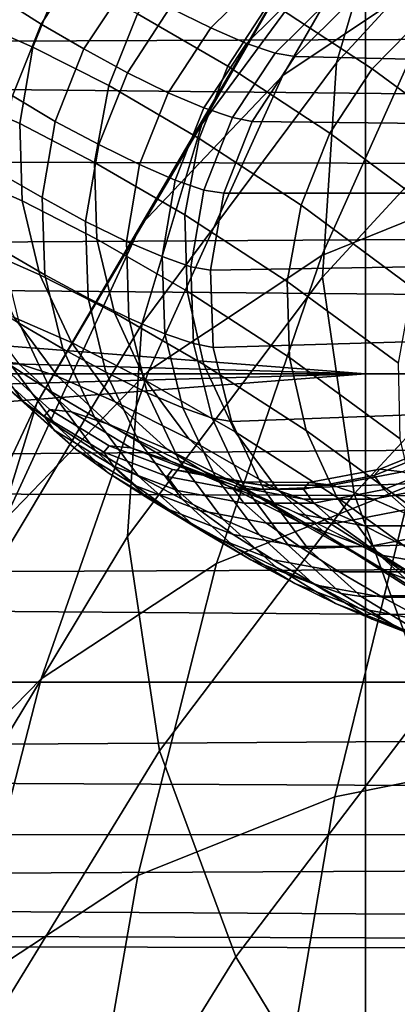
# Model space of a CAD drawing. Extents: x -43.1 to 43.1, y -41.3 to 41.3.
# Tile 443 of 744: x 0.7011 to 0.771, y -0.1166 to 0.0655. Entities that reach past the tile are written whole.
import ezdxf

# ---------------------------------------------------------------- set-up
doc = ezdxf.new("R2010")
doc.units = 0
for name, color, linetype in [('CABLE', 18, 'CONTINUOUS'), ('CEILING_SUPPORT', 254, 'CONTINUOUS'), ('CLAMP', 254, 'CONTINUOUS'), ('METAL_BASE', 254, 'CONTINUOUS')]:
    doc.layers.add(name, color=color, linetype=linetype)

msp = doc.modelspace()

# ---------------------------------------------------------------- linework, layer by layer
at = {"layer": 'CABLE'}
for points in [[(0.8118, 0.1399, 82.6004), (0.7707, 0.0948, 82.4808), (0.7597, 0.0575, 82.4994), (0.8008, 0.1023, 82.6183)], [(0.7895, 0.1281, 82.4613), (0.7539, 0.0793, 82.341), (0.7348, 0.0462, 82.3605), (0.7707, 0.0948, 82.4808)], [(0.8109, 0.1281, 82.3039), (0.7814, 0.0764, 82.1846), (0.7498, 0.0552, 82.2017), (0.7797, 0.1069, 82.3218)], [(0.7797, 0.1069, 82.3218), (0.7498, 0.0552, 82.2017), (0.7236, 0.0276, 82.2205), (0.7539, 0.0793, 82.341)], [(0.8008, 0.1023, 82.6183), (0.7597, 0.0575, 82.4994), (0.7571, 0.0179, 82.5161), (0.7981, 0.0623, 82.6341)], [(0.7707, 0.0948, 82.4808), (0.7348, 0.0462, 82.3605), (0.7237, 0.0092, 82.3795), (0.7597, 0.0575, 82.4994)], [(0.8167, 0.0907, 82.1697), (0.7927, 0.0363, 82.0506), (0.757, 0.0219, 82.0644), (0.7814, 0.0764, 82.1846)], [(0.7056, 0.0814, 27.3146), (0.7129, 0.0767, 27.2234), (0.7051, 0.0647, 27.2234), (0.6977, 0.0694, 27.3146)], [(0.709, 0.0738, 27.9542), (0.6982, 0.0785, 27.8634), (0.6929, 0.0651, 27.8634), (0.7036, 0.0604, 27.954)], [(0.7539, 0.0793, 82.341), (0.7236, 0.0276, 82.2205), (0.7043, -0.0054, 82.24), (0.7348, 0.0462, 82.3605)], [(0.7474, 0.0688, 28.1337), (0.7307, 0.0785, 28.0441), (0.7229, 0.0666, 28.0444), (0.7396, 0.0569, 28.1338)], [(0.7762, 0.0665, 28.2218), (0.7573, 0.0789, 28.1329), (0.7474, 0.0688, 28.1337), (0.7663, 0.0564, 28.2225)], [(0.7129, 0.0767, 27.2234), (0.7209, 0.072, 27.1327), (0.713, 0.0601, 27.1326), (0.7051, 0.0647, 27.2234)], [(0.739, 0.0776, 27.0429), (0.7465, 0.0739, 26.953), (0.7365, 0.064, 26.9526), (0.7289, 0.0677, 27.0424)], [(0.7814, 0.0764, 82.1846), (0.757, 0.0219, 82.0644), (0.725, 0.0006, 82.0808), (0.7498, 0.0552, 82.2017)], [(0.7229, 0.0666, 28.0444), (0.709, 0.0738, 27.9542), (0.7036, 0.0604, 27.954), (0.7176, 0.0533, 28.0441)], [(0.7465, 0.0739, 26.953), (0.7531, 0.0711, 26.8623), (0.7431, 0.0611, 26.8619), (0.7365, 0.064, 26.9526)], [(0.7209, 0.072, 27.1327), (0.7289, 0.0677, 27.0424), (0.7211, 0.0557, 27.0423), (0.713, 0.0601, 27.1326)], [(0.7531, 0.0711, 26.8623), (0.7584, 0.0693, 26.7712), (0.7484, 0.0593, 26.7709), (0.7431, 0.0611, 26.8619)], [(0.6977, 0.0694, 27.3146), (0.7051, 0.0647, 27.2234), (0.6998, 0.0514, 27.2236), (0.6924, 0.0561, 27.3149)], [(0.7584, 0.0693, 26.7712), (0.762, 0.0686, 26.6802), (0.752, 0.0587, 26.6799), (0.7484, 0.0593, 26.7709)], [(0.7289, 0.0677, 27.0424), (0.7365, 0.064, 26.9526), (0.7286, 0.052, 26.9524), (0.7211, 0.0557, 27.0423)], [(0.7663, 0.0564, 28.2225), (0.7474, 0.0688, 28.1337), (0.7396, 0.0569, 28.1338), (0.7585, 0.0445, 28.2224)], [(0.7997, 0.0576, 25.0809), (0.752, 0.0587, 26.6799), (0.762, 0.0686, 26.6802), (0.8091, 0.0674, 25.0812)], [(0.7396, 0.0569, 28.1338), (0.7229, 0.0666, 28.0444), (0.7176, 0.0533, 28.0441), (0.7343, 0.0435, 28.1333)], [(0.7967, 0.0514, 28.3103), (0.7762, 0.0665, 28.2218), (0.7663, 0.0564, 28.2225), (0.7868, 0.0413, 28.3108)], [(0.7036, 0.0604, 27.954), (0.6929, 0.0651, 27.8634), (0.6904, 0.051, 27.8631), (0.7012, 0.0463, 27.9535)], [(0.7051, 0.0647, 27.2234), (0.713, 0.0601, 27.1326), (0.7077, 0.0467, 27.1328), (0.6998, 0.0514, 27.2236)], [(0.7365, 0.064, 26.9526), (0.7431, 0.0611, 26.8619), (0.7352, 0.0492, 26.8617), (0.7286, 0.052, 26.9524)], [(0.7981, 0.0623, 82.6341), (0.7571, 0.0179, 82.5161), (0.763, -0.0222, 82.5302), (0.8038, 0.0218, 82.647)], [(0.7176, 0.0533, 28.0441), (0.7036, 0.0604, 27.954), (0.7012, 0.0463, 27.9535), (0.715, 0.0391, 28.0432)], [(0.713, 0.0601, 27.1326), (0.7211, 0.0557, 27.0423), (0.7158, 0.0424, 27.0424), (0.7077, 0.0467, 27.1328)], [(0.7431, 0.0611, 26.8619), (0.7484, 0.0593, 26.7709), (0.7405, 0.0474, 26.7706), (0.7352, 0.0492, 26.8617)], [(0.7484, 0.0593, 26.7709), (0.752, 0.0587, 26.6799), (0.7441, 0.0467, 26.6796), (0.7405, 0.0474, 26.7706)], [(0.7924, 0.0461, 25.0807), (0.7441, 0.0467, 26.6796), (0.752, 0.0587, 26.6799), (0.7997, 0.0576, 25.0809)], [(0.7597, 0.0575, 82.4994), (0.7237, 0.0092, 82.3795), (0.7211, -0.0301, 82.3971), (0.7571, 0.0179, 82.5161)], [(0.7585, 0.0445, 28.2224), (0.7396, 0.0569, 28.1338), (0.7343, 0.0435, 28.1333), (0.7532, 0.0312, 28.2216)], [(0.7498, 0.0552, 82.2017), (0.725, 0.0006, 82.0808), (0.6984, -0.027, 82.099), (0.7236, 0.0276, 82.2205)], [(0.7211, 0.0557, 27.0423), (0.7286, 0.052, 26.9524), (0.7233, 0.0387, 26.9525), (0.7158, 0.0424, 27.0424)], [(0.7868, 0.0413, 28.3108), (0.7663, 0.0564, 28.2225), (0.7585, 0.0445, 28.2224), (0.779, 0.0293, 28.3105)], [(0.7343, 0.0435, 28.1333), (0.7176, 0.0533, 28.0441), (0.715, 0.0391, 28.0432), (0.7317, 0.0294, 28.1321)], [(0.7012, 0.0463, 27.9535), (0.6904, 0.051, 27.8631), (0.6909, 0.0367, 27.8625), (0.7016, 0.032, 27.9525)], [(0.6998, 0.0514, 27.2236), (0.7077, 0.0467, 27.1328), (0.7053, 0.0326, 27.1333), (0.6973, 0.0372, 27.2242)], [(0.7286, 0.052, 26.9524), (0.7352, 0.0492, 26.8617), (0.7299, 0.0358, 26.8617), (0.7233, 0.0387, 26.9525)], [(0.7352, 0.0492, 26.8617), (0.7405, 0.0474, 26.7706), (0.7352, 0.034, 26.7706), (0.7299, 0.0358, 26.8617)], [(0.7405, 0.0474, 26.7706), (0.7441, 0.0467, 26.6796), (0.7389, 0.0334, 26.6795), (0.7352, 0.034, 26.7706)], [(0.7348, 0.0462, 82.3605), (0.7043, -0.0054, 82.24), (0.6929, -0.0422, 82.2594), (0.7237, 0.0092, 82.3795)], [(0.715, 0.0391, 28.0432), (0.7012, 0.0463, 27.9535), (0.7016, 0.032, 27.9525), (0.7154, 0.0249, 28.0418)], [(0.7077, 0.0467, 27.1328), (0.7158, 0.0424, 27.0424), (0.7133, 0.0282, 27.0429), (0.7053, 0.0326, 27.1333)], [(0.7874, 0.0334, 25.0805), (0.7389, 0.0334, 26.6795), (0.7441, 0.0467, 26.6796), (0.7924, 0.0461, 25.0807)], [(0.779, 0.0293, 28.3105), (0.7585, 0.0445, 28.2224), (0.7532, 0.0312, 28.2216), (0.7737, 0.016, 28.3094)], [(0.7158, 0.0424, 27.0424), (0.7233, 0.0387, 26.9525), (0.7209, 0.0245, 26.9528), (0.7133, 0.0282, 27.0429)], [(0.7532, 0.0312, 28.2216), (0.7343, 0.0435, 28.1333), (0.7317, 0.0294, 28.1321), (0.7506, 0.0171, 28.2201)], [(0.7317, 0.0294, 28.1321), (0.715, 0.0391, 28.0432), (0.7154, 0.0249, 28.0418), (0.7321, 0.0153, 28.1303)], [(0.7233, 0.0387, 26.9525), (0.7299, 0.0358, 26.8617), (0.7275, 0.0217, 26.8619), (0.7209, 0.0245, 26.9528)], [(0.7016, 0.032, 27.9525), (0.6909, 0.0367, 27.8625), (0.6942, 0.023, 27.8616), (0.7049, 0.0183, 27.9512)], [(0.6973, 0.0372, 27.2242), (0.7053, 0.0326, 27.1333), (0.7058, 0.0183, 27.1341), (0.6978, 0.023, 27.225)], [(0.7299, 0.0358, 26.8617), (0.7352, 0.034, 26.7706), (0.7328, 0.0198, 26.7706), (0.7275, 0.0217, 26.8619)], [(0.7927, 0.0363, 82.0506), (0.7736, -0.0205, 81.9304), (0.7375, -0.0351, 81.9431), (0.757, 0.0219, 82.0644)], [(0.7352, 0.034, 26.7706), (0.7389, 0.0334, 26.6795), (0.7364, 0.0192, 26.6794), (0.7328, 0.0198, 26.7706)], [(0.785, 0.02, 25.0805), (0.7364, 0.0192, 26.6794), (0.7389, 0.0334, 26.6795), (0.7874, 0.0334, 25.0805)], [(0.7154, 0.0249, 28.0418), (0.7016, 0.032, 27.9525), (0.7049, 0.0183, 27.9512), (0.7187, 0.0113, 28.04)], [(0.7053, 0.0326, 27.1333), (0.7133, 0.0282, 27.0429), (0.7138, 0.014, 27.0435), (0.7058, 0.0183, 27.1341)], [(0.7737, 0.016, 28.3094), (0.7532, 0.0312, 28.2216), (0.7506, 0.0171, 28.2201), (0.7712, 0.002, 28.3074)], [(0.7506, 0.0171, 28.2201), (0.7317, 0.0294, 28.1321), (0.7321, 0.0153, 28.1303), (0.751, 0.003, 28.2178)], [(0.7236, 0.0276, 82.2205), (0.6984, -0.027, 82.099), (0.6787, -0.0598, 82.1183), (0.7043, -0.0054, 82.24)], [(0.7133, 0.0282, 27.0429), (0.7209, 0.0245, 26.9528), (0.7213, 0.0103, 26.9533), (0.7138, 0.014, 27.0435)], [(0.7321, 0.0153, 28.1303), (0.7154, 0.0249, 28.0418), (0.7187, 0.0113, 28.04), (0.7352, 0.0017, 28.128)], [(0.7209, 0.0245, 26.9528), (0.7275, 0.0217, 26.8619), (0.728, 0.0074, 26.8623), (0.7213, 0.0103, 26.9533)], [(0.7049, 0.0183, 27.9512), (0.6942, 0.023, 27.8616), (0.7001, 0.0104, 27.8606), (0.7107, 0.0058, 27.9495)], [(0.6978, 0.023, 27.225), (0.7058, 0.0183, 27.1341), (0.7091, 0.0046, 27.1351), (0.7011, 0.0093, 27.226)], [(0.757, 0.0219, 82.0644), (0.7375, -0.0351, 81.9431), (0.7051, -0.0564, 81.9585), (0.725, 0.0006, 82.0808)], [(0.7275, 0.0217, 26.8619), (0.7328, 0.0198, 26.7706), (0.7333, 0.0056, 26.7709), (0.728, 0.0074, 26.8623)], [(0.8038, 0.0218, 82.647), (0.763, -0.0222, 82.5302), (0.7769, -0.0607, 82.5412), (0.8173, -0.0173, 82.6565)], [(0.7187, 0.0113, 28.04), (0.7049, 0.0183, 27.9512), (0.7107, 0.0058, 27.9495), (0.7244, -0.0012, 28.0379)], [(0.7058, 0.0183, 27.1341), (0.7138, 0.014, 27.0435), (0.7171, 0.0003, 27.0445), (0.7091, 0.0046, 27.1351)], [(0.7328, 0.0198, 26.7706), (0.7364, 0.0192, 26.6794), (0.7369, 0.0049, 26.6794), (0.7333, 0.0056, 26.7709)], [(0.7853, 0.0063, 25.0805), (0.7369, 0.0049, 26.6794), (0.7364, 0.0192, 26.6794), (0.785, 0.02, 25.0805)], [(0.7571, 0.0179, 82.5161), (0.7211, -0.0301, 82.3971), (0.727, -0.0697, 82.4124), (0.763, -0.0222, 82.5302)], [(0.7712, 0.002, 28.3074), (0.7506, 0.0171, 28.2201), (0.751, 0.003, 28.2178), (0.7715, -0.012, 28.3048)], [(0.751, 0.003, 28.2178), (0.7321, 0.0153, 28.1303), (0.7352, 0.0017, 28.128), (0.7541, -0.0105, 28.2151)], [(0.7001, 0.0104, 27.8606), (0.6928, 0.0128, 27.7711), (0.7009, 0.0019, 27.7704), (0.7082, -0.0005, 27.8593)], [(0.6938, 0.014, 27.3171), (0.7011, 0.0093, 27.226), (0.707, -0.0033, 27.2271), (0.6997, 0.0014, 27.3182)], [(0.7138, 0.014, 27.0435), (0.7213, 0.0103, 26.9533), (0.7247, -0.0035, 26.9541), (0.7171, 0.0003, 27.0445)], [(0.7352, 0.0017, 28.128), (0.7187, 0.0113, 28.04), (0.7244, -0.0012, 28.0379), (0.741, -0.0107, 28.1253)], [(0.6895, 0.0095, 27.5008), (0.6937, 0.0058, 27.4095), (0.7018, -0.0051, 27.4105), (0.6976, -0.0015, 27.5014)], [(0.7237, 0.0092, 82.3795), (0.6929, -0.0422, 82.2594), (0.6902, -0.0811, 82.2776), (0.7211, -0.0301, 82.3971)], [(0.7107, 0.0058, 27.9495), (0.7001, 0.0104, 27.8606), (0.7082, -0.0005, 27.8593), (0.7187, -0.0051, 27.9477)], [(0.7011, 0.0093, 27.226), (0.7091, 0.0046, 27.1351), (0.715, -0.008, 27.1362), (0.707, -0.0033, 27.2271)], [(0.7213, 0.0103, 26.9533), (0.728, 0.0074, 26.8623), (0.7313, -0.0063, 26.8629), (0.7247, -0.0035, 26.9541)], [(0.728, 0.0074, 26.8623), (0.7333, 0.0056, 26.7709), (0.7367, -0.0082, 26.7712), (0.7313, -0.0063, 26.8629)], [(0.6937, 0.0058, 27.4095), (0.6997, 0.0014, 27.3182), (0.7078, -0.0095, 27.3194), (0.7018, -0.0051, 27.4105)], [(0.7244, -0.0012, 28.0379), (0.7107, 0.0058, 27.9495), (0.7187, -0.0051, 27.9477), (0.7324, -0.012, 28.0355)], [(0.7333, 0.0056, 26.7709), (0.7369, 0.0049, 26.6794), (0.7403, -0.0088, 26.6795), (0.7367, -0.0082, 26.7712)], [(0.7883, -0.007, 25.0806), (0.7403, -0.0088, 26.6795), (0.7369, 0.0049, 26.6794), (0.7853, 0.0063, 25.0805)], [(0.7091, 0.0046, 27.1351), (0.7171, 0.0003, 27.0445), (0.7231, -0.0123, 27.0455), (0.715, -0.008, 27.1362)], [(0.6968, 0.0024, 27.681), (0.6958, 0.0011, 27.5913), (0.7057, -0.0078, 27.5915), (0.7067, -0.0066, 27.6808)], [(0.7009, 0.0019, 27.7704), (0.6968, 0.0024, 27.681), (0.7067, -0.0066, 27.6808), (0.7107, -0.007, 27.7696)], [(0.7082, -0.0005, 27.8593), (0.7009, 0.0019, 27.7704), (0.7107, -0.007, 27.7696), (0.7179, -0.0094, 27.858)], [(0.7715, -0.012, 28.3048), (0.751, 0.003, 28.2178), (0.7541, -0.0105, 28.2151), (0.7746, -0.0254, 28.3016)], [(0.725, 0.0006, 82.0808), (0.7051, -0.0564, 81.9585), (0.6781, -0.084, 81.9761), (0.6984, -0.027, 82.099)], [(0.6958, 0.0011, 27.5913), (0.6976, -0.0015, 27.5014), (0.7075, -0.0104, 27.5021), (0.7057, -0.0078, 27.5915)], [(0.6997, 0.0014, 27.3182), (0.707, -0.0033, 27.2271), (0.7151, -0.0142, 27.2284), (0.7078, -0.0095, 27.3194)], [(0.7171, 0.0003, 27.0445), (0.7247, -0.0035, 26.9541), (0.7306, -0.016, 26.9551), (0.7231, -0.0123, 27.0455)], [(0.7541, -0.0105, 28.2151), (0.7352, 0.0017, 28.128), (0.741, -0.0107, 28.1253), (0.7598, -0.0228, 28.2119)], [(0.6976, -0.0015, 27.5014), (0.7018, -0.0051, 27.4105), (0.7116, -0.014, 27.4114), (0.7075, -0.0104, 27.5021)], [(0.7187, -0.0051, 27.9477), (0.7082, -0.0005, 27.8593), (0.7179, -0.0094, 27.858), (0.7284, -0.0139, 27.9458)], [(0.741, -0.0107, 28.1253), (0.7244, -0.0012, 28.0379), (0.7324, -0.012, 28.0355), (0.7489, -0.0215, 28.1224)], [(0.707, -0.0033, 27.2271), (0.715, -0.008, 27.1362), (0.7231, -0.0189, 27.1375), (0.7151, -0.0142, 27.2284)], [(0.7247, -0.0035, 26.9541), (0.7313, -0.0063, 26.8629), (0.7373, -0.0189, 26.8636), (0.7306, -0.016, 26.9551)], [(0.7043, -0.0054, 82.24), (0.6787, -0.0598, 82.1183), (0.6671, -0.0964, 82.1379), (0.6929, -0.0422, 82.2594)], [(0.7018, -0.0051, 27.4105), (0.7078, -0.0095, 27.3194), (0.7177, -0.0184, 27.3206), (0.7116, -0.014, 27.4114)], [(0.7324, -0.012, 28.0355), (0.7187, -0.0051, 27.9477), (0.7284, -0.0139, 27.9458), (0.7421, -0.0208, 28.033)], [(0.7067, -0.0066, 27.6808), (0.7057, -0.0078, 27.5915), (0.7167, -0.0145, 27.5917), (0.7177, -0.0133, 27.6805)], [(0.7107, -0.007, 27.7696), (0.7067, -0.0066, 27.6808), (0.7177, -0.0133, 27.6805), (0.7217, -0.0137, 27.7688)], [(0.7179, -0.0094, 27.858), (0.7107, -0.007, 27.7696), (0.7217, -0.0137, 27.7688), (0.7289, -0.0161, 27.8566)], [(0.7313, -0.0063, 26.8629), (0.7367, -0.0082, 26.7712), (0.7426, -0.0207, 26.7717), (0.7373, -0.0189, 26.8636)], [(0.7937, -0.0195, 25.0807), (0.7463, -0.0214, 26.6797), (0.7403, -0.0088, 26.6795), (0.7883, -0.007, 25.0806)], [(0.7057, -0.0078, 27.5915), (0.7075, -0.0104, 27.5021), (0.7185, -0.0171, 27.5027), (0.7167, -0.0145, 27.5917)], [(0.715, -0.008, 27.1362), (0.7231, -0.0123, 27.0455), (0.7312, -0.0232, 27.0467), (0.7231, -0.0189, 27.1375)], [(0.7367, -0.0082, 26.7712), (0.7403, -0.0088, 26.6795), (0.7463, -0.0214, 26.6797), (0.7426, -0.0207, 26.7717)], [(0.7075, -0.0104, 27.5021), (0.7116, -0.014, 27.4114), (0.7226, -0.0207, 27.4124), (0.7185, -0.0171, 27.5027)], [(0.7078, -0.0095, 27.3194), (0.7151, -0.0142, 27.2284), (0.725, -0.0231, 27.2297), (0.7177, -0.0184, 27.3206)], [(0.7284, -0.0139, 27.9458), (0.7179, -0.0094, 27.858), (0.7289, -0.0161, 27.8566), (0.7393, -0.0206, 27.9439)], [(0.7598, -0.0228, 28.2119), (0.741, -0.0107, 28.1253), (0.7489, -0.0215, 28.1224), (0.7676, -0.0335, 28.2085)], [(0.7746, -0.0254, 28.3016), (0.7541, -0.0105, 28.2151), (0.7598, -0.0228, 28.2119), (0.7802, -0.0376, 28.298)], [(0.7231, -0.0123, 27.0455), (0.7306, -0.016, 26.9551), (0.7387, -0.0269, 26.9561), (0.7312, -0.0232, 27.0467)], [(0.7489, -0.0215, 28.1224), (0.7324, -0.012, 28.0355), (0.7421, -0.0208, 28.033), (0.7584, -0.0302, 28.1194)], [(0.7677, -0.0176, 27.6813), (0.7667, -0.0188, 27.5914), (0.7793, -0.0137, 27.5914), (0.7803, -0.0125, 27.6809)], [(0.7719, -0.0181, 27.7713), (0.7677, -0.0176, 27.6813), (0.7803, -0.0125, 27.6809), (0.7845, -0.013, 27.7705)], [(0.7116, -0.014, 27.4114), (0.7177, -0.0184, 27.3206), (0.7287, -0.0251, 27.3217), (0.7226, -0.0207, 27.4124)], [(0.7151, -0.0142, 27.2284), (0.7231, -0.0189, 27.1375), (0.7329, -0.0277, 27.1388), (0.725, -0.0231, 27.2297)], [(0.7177, -0.0133, 27.6805), (0.7167, -0.0145, 27.5917), (0.7284, -0.019, 27.5912), (0.7294, -0.0177, 27.6824)], [(0.7167, -0.0145, 27.5917), (0.7185, -0.0171, 27.5027), (0.7303, -0.0216, 27.4998), (0.7284, -0.019, 27.5912)], [(0.7217, -0.0137, 27.7688), (0.7177, -0.0133, 27.6805), (0.7294, -0.0177, 27.6824), (0.7337, -0.0183, 27.7738)], [(0.7289, -0.0161, 27.8566), (0.7217, -0.0137, 27.7688), (0.7337, -0.0183, 27.7738), (0.7405, -0.0205, 27.8553)], [(0.7421, -0.0208, 28.033), (0.7284, -0.0139, 27.9458), (0.7393, -0.0206, 27.9439), (0.7529, -0.0274, 28.0305)], [(0.8116, -0.013, 81.9208), (0.7977, -0.0705, 81.8028), (0.7594, -0.0782, 81.8111), (0.7736, -0.0205, 81.9304)], [(0.7667, -0.0188, 27.5914), (0.7685, -0.0214, 27.5012), (0.7812, -0.0163, 27.5014), (0.7793, -0.0137, 27.5914)], [(0.7393, -0.0206, 27.9439), (0.7289, -0.0161, 27.8566), (0.7405, -0.0205, 27.8553), (0.7509, -0.025, 27.942)], [(0.7306, -0.016, 26.9551), (0.7373, -0.0189, 26.8636), (0.7454, -0.0298, 26.8644), (0.7387, -0.0269, 26.9561)], [(0.7685, -0.0214, 27.5012), (0.7727, -0.0251, 27.4114), (0.7854, -0.02, 27.4119), (0.7812, -0.0163, 27.5014)], [(0.7185, -0.0171, 27.5027), (0.7226, -0.0207, 27.4124), (0.7345, -0.0253, 27.4092), (0.7303, -0.0216, 27.4998)], [(0.7294, -0.0177, 27.6824), (0.7284, -0.019, 27.5912), (0.7407, -0.0213, 27.5913), (0.7417, -0.02, 27.682)], [(0.7337, -0.0183, 27.7738), (0.7294, -0.0177, 27.6824), (0.7417, -0.02, 27.682), (0.746, -0.0206, 27.7729)], [(0.7546, -0.0201, 27.6817), (0.7536, -0.0213, 27.5914), (0.7667, -0.0188, 27.5914), (0.7677, -0.0176, 27.6813)], [(0.7589, -0.0206, 27.7721), (0.7546, -0.0201, 27.6817), (0.7677, -0.0176, 27.6813), (0.7719, -0.0181, 27.7713)], [(0.7665, -0.0232, 27.862), (0.7589, -0.0206, 27.7721), (0.7719, -0.0181, 27.7713), (0.7795, -0.0207, 27.8608)], [(0.7177, -0.0184, 27.3206), (0.725, -0.0231, 27.2297), (0.7359, -0.0297, 27.231), (0.7287, -0.0251, 27.3217)], [(0.7231, -0.0189, 27.1375), (0.7312, -0.0232, 27.0467), (0.741, -0.0321, 27.048), (0.7329, -0.0277, 27.1388)], [(0.7284, -0.019, 27.5912), (0.7303, -0.0216, 27.4998), (0.7426, -0.0239, 27.5003), (0.7407, -0.0213, 27.5913)], [(0.7415, -0.0209, 27.8647), (0.7337, -0.0183, 27.7738), (0.746, -0.0206, 27.7729), (0.7537, -0.0232, 27.8634)], [(0.7373, -0.0189, 26.8636), (0.7426, -0.0207, 26.7717), (0.7508, -0.0317, 26.7722), (0.7454, -0.0298, 26.8644)], [(0.7417, -0.02, 27.682), (0.7407, -0.0213, 27.5913), (0.7536, -0.0213, 27.5914), (0.7546, -0.0201, 27.6817)], [(0.746, -0.0206, 27.7729), (0.7417, -0.02, 27.682), (0.7546, -0.0201, 27.6817), (0.7589, -0.0206, 27.7721)], [(0.8015, -0.0306, 25.081), (0.7544, -0.0323, 26.6799), (0.7463, -0.0214, 26.6797), (0.7937, -0.0195, 25.0807)], [(0.7536, -0.0213, 27.5914), (0.7555, -0.0239, 27.5008), (0.7685, -0.0214, 27.5012), (0.7667, -0.0188, 27.5914)], [(0.7226, -0.0207, 27.4124), (0.7287, -0.0251, 27.3217), (0.7406, -0.0297, 27.3185), (0.7345, -0.0253, 27.4092)], [(0.7736, -0.0205, 81.9304), (0.7594, -0.0782, 81.8111), (0.723, -0.0928, 81.8227), (0.7375, -0.0351, 81.9431)], [(0.7303, -0.0216, 27.4998), (0.7345, -0.0253, 27.4092), (0.7468, -0.0276, 27.41), (0.7426, -0.0239, 27.5003)], [(0.7529, -0.0274, 28.0305), (0.7393, -0.0206, 27.9439), (0.7509, -0.025, 27.942), (0.7644, -0.0318, 28.0282)], [(0.7407, -0.0213, 27.5913), (0.7426, -0.0239, 27.5003), (0.7555, -0.0239, 27.5008), (0.7536, -0.0213, 27.5914)], [(0.7527, -0.0259, 27.9551), (0.7415, -0.0209, 27.8647), (0.7537, -0.0232, 27.8634), (0.7649, -0.0281, 27.9532)], [(0.7584, -0.0302, 28.1194), (0.7421, -0.0208, 28.033), (0.7529, -0.0274, 28.0305), (0.7692, -0.0367, 28.1164)], [(0.7426, -0.0207, 26.7717), (0.7463, -0.0214, 26.6797), (0.7544, -0.0323, 26.6799), (0.7508, -0.0317, 26.7722)], [(0.7537, -0.0232, 27.8634), (0.746, -0.0206, 27.7729), (0.7589, -0.0206, 27.7721), (0.7665, -0.0232, 27.862)], [(0.7676, -0.0335, 28.2085), (0.7489, -0.0215, 28.1224), (0.7584, -0.0302, 28.1194), (0.7771, -0.0421, 28.2051)], [(0.7555, -0.0239, 27.5008), (0.7597, -0.0276, 27.4107), (0.7727, -0.0251, 27.4114), (0.7685, -0.0214, 27.5012)], [(0.7777, -0.0281, 27.9514), (0.7665, -0.0232, 27.862), (0.7795, -0.0207, 27.8608), (0.7906, -0.0255, 27.9497)], [(0.725, -0.0231, 27.2297), (0.7329, -0.0277, 27.1388), (0.7439, -0.0344, 27.1401), (0.7359, -0.0297, 27.231)], [(0.763, -0.0222, 82.5302), (0.727, -0.0697, 82.4124), (0.7411, -0.1078, 82.4248), (0.7769, -0.0607, 82.5412)], [(0.7312, -0.0232, 27.0467), (0.7387, -0.0269, 26.9561), (0.7486, -0.0358, 26.9572), (0.741, -0.0321, 27.048)], [(0.7649, -0.0281, 27.9532), (0.7537, -0.0232, 27.8634), (0.7665, -0.0232, 27.862), (0.7777, -0.0281, 27.9514)], [(0.7802, -0.0376, 28.298), (0.7598, -0.0228, 28.2119), (0.7676, -0.0335, 28.2085), (0.788, -0.0481, 28.2941)], [(0.7287, -0.0251, 27.3217), (0.7359, -0.0297, 27.231), (0.748, -0.0344, 27.2277), (0.7406, -0.0297, 27.3185)], [(0.7345, -0.0253, 27.4092), (0.7406, -0.0297, 27.3185), (0.7529, -0.0319, 27.3196), (0.7468, -0.0276, 27.41)], [(0.7426, -0.0239, 27.5003), (0.7468, -0.0276, 27.41), (0.7597, -0.0276, 27.4107), (0.7555, -0.0239, 27.5008)], [(0.7597, -0.0276, 27.4107), (0.7657, -0.0319, 27.3205), (0.7788, -0.0294, 27.3214), (0.7727, -0.0251, 27.4114)], [(0.7387, -0.0269, 26.9561), (0.7454, -0.0298, 26.8644), (0.7553, -0.0387, 26.8653), (0.7486, -0.0358, 26.9572)], [(0.7673, -0.0334, 28.0448), (0.7527, -0.0259, 27.9551), (0.7649, -0.0281, 27.9532), (0.7794, -0.0355, 28.0425)], [(0.7329, -0.0277, 27.1388), (0.741, -0.0321, 27.048), (0.752, -0.0388, 27.0492), (0.7439, -0.0344, 27.1401)], [(0.7468, -0.0276, 27.41), (0.7529, -0.0319, 27.3196), (0.7657, -0.0319, 27.3205), (0.7597, -0.0276, 27.4107)], [(0.7692, -0.0367, 28.1164), (0.7529, -0.0274, 28.0305), (0.7644, -0.0318, 28.0282), (0.7806, -0.041, 28.1136)], [(0.7794, -0.0355, 28.0425), (0.7649, -0.0281, 27.9532), (0.7777, -0.0281, 27.9514), (0.7921, -0.0354, 28.0402)], [(0.7211, -0.0301, 82.3971), (0.6902, -0.0811, 82.2776), (0.696, -0.1203, 82.294), (0.727, -0.0697, 82.4124)], [(0.7359, -0.0297, 27.231), (0.7439, -0.0344, 27.1401), (0.756, -0.0391, 27.1368), (0.748, -0.0344, 27.2277)], [(0.7406, -0.0297, 27.3185), (0.748, -0.0344, 27.2277), (0.7602, -0.0366, 27.2289), (0.7529, -0.0319, 27.3196)], [(0.7454, -0.0298, 26.8644), (0.7508, -0.0317, 26.7722), (0.7606, -0.0406, 26.7728), (0.7553, -0.0387, 26.8653)], [(0.8114, -0.0401, 25.0813), (0.7643, -0.0412, 26.6802), (0.7544, -0.0323, 26.6799), (0.8015, -0.0306, 25.081)], [(0.7771, -0.0421, 28.2051), (0.7584, -0.0302, 28.1194), (0.7692, -0.0367, 28.1164), (0.7878, -0.0485, 28.2017)], [(0.7657, -0.0319, 27.3205), (0.7731, -0.0366, 27.23), (0.7861, -0.0341, 27.231), (0.7788, -0.0294, 27.3214)], [(0.741, -0.0321, 27.048), (0.7486, -0.0358, 26.9572), (0.7595, -0.0425, 26.9583), (0.752, -0.0388, 27.0492)], [(0.7508, -0.0317, 26.7722), (0.7544, -0.0323, 26.6799), (0.7643, -0.0412, 26.6802), (0.7606, -0.0406, 26.7728)], [(0.7529, -0.0319, 27.3196), (0.7602, -0.0366, 27.2289), (0.7731, -0.0366, 27.23), (0.7657, -0.0319, 27.3205)], [(0.7439, -0.0344, 27.1401), (0.752, -0.0388, 27.0492), (0.764, -0.0434, 27.0456), (0.756, -0.0391, 27.1368)], [(0.748, -0.0344, 27.2277), (0.756, -0.0391, 27.1368), (0.7682, -0.0413, 27.138), (0.7602, -0.0366, 27.2289)], [(0.7848, -0.0435, 28.1338), (0.7673, -0.0334, 28.0448), (0.7794, -0.0355, 28.0425), (0.7968, -0.0456, 28.131)], [(0.788, -0.0481, 28.2941), (0.7676, -0.0335, 28.2085), (0.7771, -0.0421, 28.2051), (0.7975, -0.0566, 28.2903)], [(0.7375, -0.0351, 81.9431), (0.723, -0.0928, 81.8227), (0.6902, -0.1143, 81.8372), (0.7051, -0.0564, 81.9585)], [(0.7486, -0.0358, 26.9572), (0.7553, -0.0387, 26.8653), (0.7663, -0.0454, 26.8662), (0.7595, -0.0425, 26.9583)], [(0.7602, -0.0366, 27.2289), (0.7682, -0.0413, 27.138), (0.7811, -0.0413, 27.1391), (0.7731, -0.0366, 27.23)], [(0.7878, -0.0485, 28.2017), (0.7692, -0.0367, 28.1164), (0.7806, -0.041, 28.1136), (0.7991, -0.0527, 28.1985)], [(0.752, -0.0388, 27.0492), (0.7595, -0.0425, 26.9583), (0.7716, -0.0471, 26.9544), (0.764, -0.0434, 27.0456)], [(0.7553, -0.0387, 26.8653), (0.7606, -0.0406, 26.7728), (0.7716, -0.0473, 26.7735), (0.7663, -0.0454, 26.8662)], [(0.756, -0.0391, 27.1368), (0.764, -0.0434, 27.0456), (0.7763, -0.0457, 27.0468), (0.7682, -0.0413, 27.138)], [(0.7606, -0.0406, 26.7728), (0.7643, -0.0412, 26.6802), (0.7753, -0.0479, 26.6806), (0.7716, -0.0473, 26.7735)], [(0.8229, -0.0474, 25.0816), (0.7753, -0.0479, 26.6806), (0.7643, -0.0412, 26.6802), (0.8114, -0.0401, 25.0813)], [(0.7682, -0.0413, 27.138), (0.7763, -0.0457, 27.0468), (0.7891, -0.0457, 27.0479), (0.7811, -0.0413, 27.1391)], [(0.7595, -0.0425, 26.9583), (0.7663, -0.0454, 26.8662), (0.7782, -0.05, 26.8632), (0.7716, -0.0471, 26.9544)], [(0.764, -0.0434, 27.0456), (0.7716, -0.0471, 26.9544), (0.7838, -0.0494, 26.9554), (0.7763, -0.0457, 27.0468)], [(0.7663, -0.0454, 26.8662), (0.7716, -0.0473, 26.7735), (0.7834, -0.0518, 26.7721), (0.7782, -0.05, 26.8632)], [(0.7051, -0.0564, 81.9585), (0.6902, -0.1143, 81.8372), (0.6628, -0.1419, 81.854), (0.6781, -0.084, 81.9761)], [(0.7769, -0.0607, 82.5412), (0.7411, -0.1078, 82.4248), (0.7622, -0.1426, 82.4338), (0.7978, -0.0961, 82.5486)], [(0.727, -0.0697, 82.4124), (0.696, -0.1203, 82.294), (0.7101, -0.1579, 82.3077), (0.7411, -0.1078, 82.4248)], [(0.7977, -0.0705, 81.8028), (0.7881, -0.1281, 81.6856), (0.7496, -0.1359, 81.6928), (0.7594, -0.0782, 81.8111)], [(0.7594, -0.0782, 81.8111), (0.7496, -0.1359, 81.6928), (0.7129, -0.1507, 81.7032), (0.723, -0.0928, 81.8227)], [(0.723, -0.0928, 81.8227), (0.7129, -0.1507, 81.7032), (0.6798, -0.1723, 81.7167), (0.6902, -0.1143, 81.8372)], [(0.7978, -0.0961, 82.5486), (0.7622, -0.1426, 82.4338), (0.7892, -0.1729, 82.4392), (0.8244, -0.1269, 82.5522)], [(0.7411, -0.1078, 82.4248), (0.7101, -0.1579, 82.3077), (0.7313, -0.1923, 82.3182), (0.7622, -0.1426, 82.4338)]]:
    msp.add_3dface(points, dxfattribs=at)
at = {"layer": 'CEILING_SUPPORT'}
for points in [[(0.068, 0.0542, 101.9285), (0, 0.7651, 101.9285), (0.7651, 0.7651, 101.9285), (0.7651, 0, 101.9285)], [(0.068, 0.0542, 101.859), (0, 0.7651, 101.859), (0.7651, 0.7651, 101.859), (0.7651, 0, 101.859)], [(0.7651, 0.7651, 101.9285), (1.5301, 0.7651, 101.9285), (1.5301, 0, 101.9285), (0.7651, 0, 101.9285)], [(0.7651, 0.7651, 101.859), (1.5301, 0.7651, 101.859), (1.5301, 0, 101.859), (0.7651, 0, 101.859)], [(0.7651, 0, 101.9285), (0.0848, 0.0193, 101.9285), (0.068, 0.0542, 101.9285)], [(0.7651, 0, 101.859), (0.0848, 0.0193, 101.859), (0.068, 0.0542, 101.859)], [(0.7651, 0, 101.9285), (0.0848, -0.0193, 101.9285), (0.0848, 0.0193, 101.9285)], [(0.7651, 0, 101.859), (0.0848, -0.0193, 101.859), (0.0848, 0.0193, 101.859)], [(0.068, -0.0542, 101.9285), (0.7651, 0, 101.9285), (0.7651, -0.7651, 101.9285), (0, -0.7651, 101.9285)], [(0.068, -0.0542, 101.859), (0.7651, 0, 101.859), (0.7651, -0.7651, 101.859), (0, -0.7651, 101.859)], [(0.068, -0.0542, 101.9285), (0.0848, -0.0193, 101.9285), (0.7651, 0, 101.9285)], [(0.068, -0.0542, 101.859), (0.0848, -0.0193, 101.859), (0.7651, 0, 101.859)], [(0.7651, 0, 101.9285), (1.5301, 0, 101.9285), (1.5301, -0.7651, 101.9285), (0.7651, -0.7651, 101.9285)], [(0.7651, 0, 101.859), (1.5301, 0, 101.859), (1.5301, -0.7651, 101.859), (0.7651, -0.7651, 101.859)]]:
    msp.add_3dface(points, dxfattribs=at)
at = {"layer": 'CLAMP'}
for points in [[(2.4093, 0.0686, 94.05), (0.0861, 0.059, 94.0514), (0.0727, 0.0749, 94.049)], [(0.0861, 0.059, 93.155), (2.4093, 0.0686, 93.1564), (0.0727, 0.0749, 93.1574)], [(2.4093, 0.0686, 94.05), (2.402, 0.0347, 94.0539), (0.0861, 0.059, 94.0514)], [(2.4093, 0.0686, 93.1564), (0.0861, 0.059, 93.155), (2.402, 0.0347, 93.1525)], [(0.0861, 0.059, 94.0514), (2.402, 0.0347, 94.0539), (0.0961, 0.0407, 94.0534)], [(0.0861, 0.059, 93.155), (0.0961, 0.0407, 93.153), (2.402, 0.0347, 93.1525)], [(0.1022, 0.0208, 94.0548), (0.0961, 0.0407, 94.0534), (2.402, 0.0347, 94.0539)], [(2.402, 0.0347, 93.1525), (0.0961, 0.0407, 93.153), (0.1022, 0.0208, 93.1516)], [(2.402, 0.0347, 94.0539), (2.3995, 0, 94.0553), (0.1022, 0.0208, 94.0548)], [(2.3995, 0, 93.1511), (2.402, 0.0347, 93.1525), (0.1022, 0.0208, 93.1516)], [(0.1022, 0.0208, 94.0548), (2.3995, 0, 94.0553), (0.1043, 0, 94.0553)], [(2.3995, 0, 93.1511), (0.1022, 0.0208, 93.1516), (0.1043, 0, 93.1511)], [(0.1024, -0.02, 94.0548), (2.3995, 0, 94.0553), (2.4012, -0.0287, 94.0544)], [(2.3995, 0, 94.0553), (0.1024, -0.02, 94.0548), (0.1043, 0, 94.0553)], [(0.1024, -0.02, 93.1516), (2.3995, 0, 93.1511), (0.1043, 0, 93.1511)], [(0.1024, -0.02, 93.1516), (2.4012, -0.0287, 93.152), (2.3995, 0, 93.1511)], [(2.4012, -0.0287, 94.0544), (0.0967, -0.0393, 94.0536), (0.1024, -0.02, 94.0548)], [(2.4012, -0.0287, 93.152), (0.1024, -0.02, 93.1516), (0.0967, -0.0393, 93.1528)], [(2.4062, -0.057, 94.0517), (0.0967, -0.0393, 94.0536), (2.4012, -0.0287, 94.0544)], [(2.4012, -0.0287, 93.152), (0.0967, -0.0393, 93.1528), (2.4062, -0.057, 93.1547)], [(2.4062, -0.057, 94.0517), (0.0874, -0.057, 94.0517), (0.0967, -0.0393, 94.0536)], [(2.4062, -0.057, 93.1547), (0.0967, -0.0393, 93.1528), (0.0874, -0.057, 93.1548)], [(0.0749, -0.0727, 94.0494), (2.4062, -0.057, 94.0517), (2.4145, -0.0842, 94.0474)], [(0.0874, -0.057, 94.0517), (2.4062, -0.057, 94.0517), (0.0749, -0.0727, 94.0494)], [(2.4062, -0.057, 93.1547), (0.0749, -0.0727, 93.157), (2.4145, -0.0842, 93.159)], [(2.4062, -0.057, 93.1547), (0.0874, -0.057, 93.1548), (0.0749, -0.0727, 93.157)], [(2.4145, -0.0842, 94.0474), (0.0596, -0.0856, 94.0471), (0.0749, -0.0727, 94.0494)], [(0.0596, -0.0856, 93.1593), (2.4145, -0.0842, 93.159), (0.0749, -0.0727, 93.157)], [(0.0422, -0.0954, 94.0451), (2.4145, -0.0842, 94.0474), (2.4258, -0.1101, 94.0417)], [(2.4145, -0.0842, 94.0474), (0.0422, -0.0954, 94.0451), (0.0596, -0.0856, 94.0471)], [(0.0422, -0.0954, 93.1613), (2.4258, -0.1101, 93.1647), (2.4145, -0.0842, 93.159)], [(0.0422, -0.0954, 93.1613), (2.4145, -0.0842, 93.159), (0.0596, -0.0856, 93.1593)], [(2.4258, -0.1101, 94.0417), (0.0231, -0.1017, 94.0437), (0.0422, -0.0954, 94.0451)], [(2.4258, -0.1101, 93.1647), (0.0422, -0.0954, 93.1613), (0.0231, -0.1017, 93.1627)], [(0.0031, -0.1043, 94.0431), (0.0231, -0.1017, 94.0437), (2.4258, -0.1101, 94.0417)], [(2.4258, -0.1101, 93.1647), (0.0231, -0.1017, 93.1627), (0.0031, -0.1043, 93.1633)], [(2.4258, -0.1101, 94.0417), (-0.6955, -0.1312, 94.0358), (0.0031, -0.1043, 94.0431)], [(2.4258, -0.1101, 93.1647), (0.0031, -0.1043, 93.1633), (-0.6955, -0.1312, 93.1706)], [(-0.6955, -0.1312, 94.0358), (2.4258, -0.1101, 94.0417), (2.4399, -0.1343, 94.0349)], [(2.4399, -0.1343, 93.1715), (2.4258, -0.1101, 93.1647), (-0.6955, -0.1312, 93.1706)]]:
    msp.add_3dface(points, dxfattribs=at)
at = {"layer": 'METAL_BASE'}
for points in [[(-1.669, 0.6609, 8.6989), (-0.8194, 1.6735, 8.6989), (0.4824, 1.903, 8.6989), (1.6271, -1.2421, 8.6989)], [(2.0792, 0, 8.6989), (1.6271, -1.2421, 8.6989), (0.4824, 1.903, 8.6989), (1.6271, 1.2421, 8.6989)], [(-0.9992, 1.3658, 8.6989), (-1.609, 0.3096, 8.6989), (-1.3972, -0.8914, 8.6989), (1.2928, 1.3658, 8.6989)], [(-1.3972, -0.8914, 8.6989), (-0.463, -1.6754, 8.6989), (0.7566, -1.6754, 8.6989), (1.2928, 1.3658, 8.6989)], [(1.9026, 0.3096, 8.6989), (1.2928, 1.3658, 8.6989), (0.7566, -1.6754, 8.6989), (1.6908, -0.8914, 8.6989)], [(-0.8992, 1.2466, 0.6411), (-1.4558, 0.2826, 0.6411), (-1.2625, -0.8137, 0.6411), (1.1929, 1.2466, 0.6411)], [(-1.2625, -0.8137, 0.6411), (-0.4098, -1.5292, 0.6411), (0.7034, -1.5292, 0.6411), (1.1929, 1.2466, 0.6411)], [(1.7494, 0.2826, 0.6411), (1.1929, 1.2466, 0.6411), (0.7034, -1.5292, 0.6411), (1.5562, -0.8137, 0.6411)], [(-0.8194, -1.6735, 8.6989), (-1.669, -0.6609, 8.6989), (-1.669, 0.6609, 8.6989), (1.6271, -1.2421, 8.6989)]]:
    msp.add_3dface(points, dxfattribs=at)

doc.saveas('drawing.dxf')
